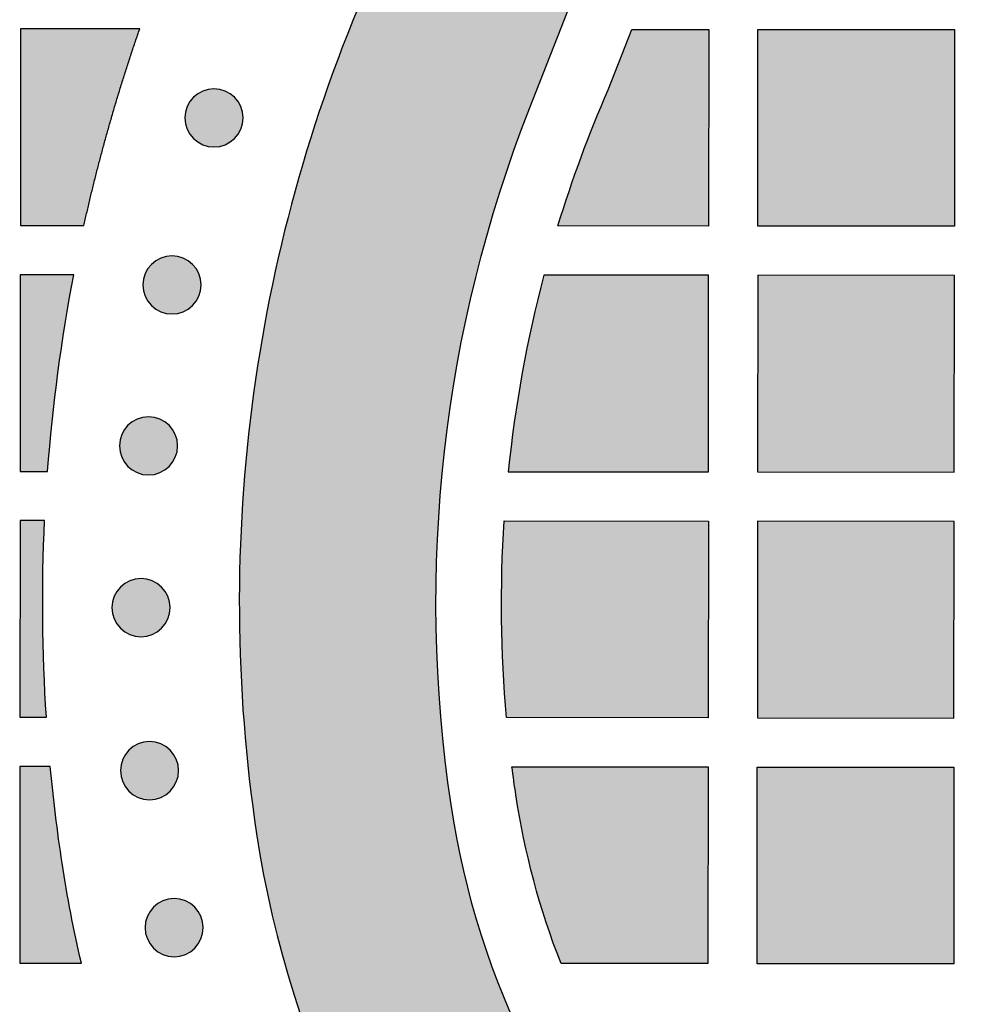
# Model space of a CAD drawing. Header units: millimetres. Extents: x -3873 to -97, y 912 to 4165.
# Tile 424 of 656: x -1848 to -1790, y 2772 to 2832. Entities that reach past the tile are written whole.
import ezdxf

# ---------------------------------------------------------------- set-up
doc = ezdxf.new("R2010")
doc.units = ezdxf.units.MM
doc.layers.add('pattern', color=7, linetype='Continuous', true_color=0x000000)

msp = doc.modelspace()

# ---------------------------------------------------------------- hatches: boundary and pattern name
at = {"layer": 'pattern'}
for points in [[(-1727.66, 2736.284), (-1721.893, 2751.304), (-1736.125, 2745.75), (-1738.634, 2744.818), (-1741.181, 2743.964), (-1743.763, 2743.191), (-1746.376, 2742.501), (-1749.016, 2741.895), (-1751.679, 2741.376), (-1754.36, 2740.944), (-1757.055, 2740.6), (-1759.761, 2740.345), (-1762.471, 2740.178), (-1765.183, 2740.102), (-1767.891, 2740.114), (-1770.592, 2740.214), (-1773.281, 2740.402), (-1775.954, 2740.677), (-1778.606, 2741.037), (-1779.6, 2741.198), (-1780.594, 2741.379), (-1781.586, 2741.58), (-1782.577, 2741.802), (-1783.566, 2742.043), (-1784.552, 2742.304), (-1785.534, 2742.586), (-1786.513, 2742.887), (-1787.487, 2743.209), (-1788.455, 2743.55), (-1789.418, 2743.911), (-1790.374, 2744.291), (-1791.324, 2744.691), (-1792.265, 2745.11), (-1793.199, 2745.548), (-1794.123, 2746.005), (-1795.039, 2746.48), (-1795.944, 2746.973), (-1796.839, 2747.484), (-1797.723, 2748.012), (-1798.596, 2748.558), (-1799.457, 2749.12), (-1800.305, 2749.699), (-1801.141, 2750.293), (-1801.963, 2750.903), (-1802.771, 2751.528), (-1803.566, 2752.168), (-1804.345, 2752.822), (-1805.11, 2753.49), (-1805.86, 2754.171), (-1806.594, 2754.864), (-1807.313, 2755.57), (-1808.017, 2756.29), (-1808.71, 2757.025), (-1809.389, 2757.776), (-1810.055, 2758.542), (-1810.708, 2759.323), (-1811.347, 2760.119), (-1811.97, 2760.928), (-1812.579, 2761.751), (-1813.172, 2762.588), (-1813.749, 2763.437), (-1814.31, 2764.299), (-1814.854, 2765.173), (-1815.381, 2766.058), (-1815.89, 2766.954), (-1816.382, 2767.86), (-1816.855, 2768.776), (-1817.31, 2769.702), (-1817.746, 2770.636), (-1818.164, 2771.578), (-1818.562, 2772.528), (-1818.941, 2773.485), (-1819.3, 2774.448), (-1819.639, 2775.418), (-1819.959, 2776.392), (-1820.259, 2777.371), (-1820.539, 2778.354), (-1820.798, 2779.34), (-1821.038, 2780.33), (-1821.258, 2781.321), (-1821.457, 2782.314), (-1821.637, 2783.308), (-1821.796, 2784.302), (-1822.151, 2786.955), (-1822.421, 2789.628), (-1822.605, 2792.317), (-1822.701, 2795.018), (-1822.708, 2797.727), (-1822.626, 2800.438), (-1822.455, 2803.149), (-1822.196, 2805.854), (-1821.847, 2808.548), (-1821.41, 2811.229), (-1820.886, 2813.89), (-1820.276, 2816.529), (-1819.581, 2819.141), (-1818.804, 2821.722), (-1817.946, 2824.268), (-1817.009, 2826.775), (-1811.43, 2840.997), (-1826.46, 2835.256), (-1827.127, 2833.73), (-1827.768, 2832.189), (-1828.384, 2830.633), (-1828.973, 2829.063), (-1829.535, 2827.481), (-1830.07, 2825.885), (-1830.577, 2824.278), (-1831.056, 2822.66), (-1831.507, 2821.031), (-1831.929, 2819.393), (-1832.322, 2817.745), (-1832.686, 2816.09), (-1833.021, 2814.427), (-1833.326, 2812.758), (-1833.6, 2811.083), (-1833.845, 2809.403), (-1834.06, 2807.719), (-1834.244, 2806.032), (-1834.398, 2804.342), (-1834.522, 2802.651), (-1834.615, 2800.959), (-1834.678, 2799.266), (-1834.711, 2797.575), (-1834.713, 2795.885), (-1834.685, 2794.197), (-1834.628, 2792.513), (-1834.54, 2790.833), (-1834.423, 2789.157), (-1834.276, 2787.487), (-1834.101, 2785.823), (-1833.896, 2784.166), (-1833.663, 2782.517), (-1833.466, 2781.291), (-1833.245, 2780.066), (-1832.999, 2778.841), (-1832.728, 2777.619), (-1832.433, 2776.4), (-1832.112, 2775.183), (-1831.767, 2773.972), (-1831.398, 2772.765), (-1831.004, 2771.563), (-1830.585, 2770.368), (-1830.142, 2769.18), (-1829.675, 2768.001), (-1829.184, 2766.829), (-1828.67, 2765.668), (-1828.132, 2764.516), (-1827.571, 2763.375), (-1826.987, 2762.245), (-1826.381, 2761.128), (-1825.753, 2760.023), (-1825.104, 2758.932), (-1824.433, 2757.855), (-1823.741, 2756.792), (-1823.03, 2755.745), (-1822.298, 2754.714), (-1821.548, 2753.698), (-1820.779, 2752.7), (-1819.992, 2751.72), (-1819.187, 2750.757), (-1818.365, 2749.812), (-1817.528, 2748.886), (-1816.674, 2747.979), (-1815.805, 2747.092), (-1814.92, 2746.222), (-1814.014, 2745.367), (-1813.09, 2744.528), (-1812.147, 2743.704), (-1811.185, 2742.898), (-1810.206, 2742.109), (-1809.209, 2741.338), (-1808.196, 2740.586), (-1807.165, 2739.853), (-1806.119, 2739.139), (-1805.058, 2738.446), (-1803.982, 2737.774), (-1802.892, 2737.122), (-1801.788, 2736.492), (-1800.672, 2735.884), (-1799.544, 2735.299), (-1798.403, 2734.736), (-1797.253, 2734.196), (-1796.092, 2733.679), (-1794.921, 2733.186), (-1793.742, 2732.717), (-1792.555, 2732.272), (-1791.361, 2731.852), (-1790.16, 2731.455), (-1788.954, 2731.084), (-1787.743, 2730.736), (-1786.527, 2730.414), (-1785.308, 2730.116), (-1784.086, 2729.844), (-1782.862, 2729.596), (-1781.637, 2729.372), (-1780.412, 2729.173), (-1778.763, 2728.937), (-1777.107, 2728.73), (-1775.443, 2728.551), (-1773.773, 2728.402), (-1772.098, 2728.281), (-1770.418, 2728.191), (-1768.733, 2728.13), (-1767.046, 2728.1), (-1765.356, 2728.099), (-1763.664, 2728.129), (-1761.972, 2728.189), (-1760.279, 2728.279), (-1758.588, 2728.4), (-1756.898, 2728.551), (-1755.21, 2728.732), (-1753.526, 2728.944), (-1751.846, 2729.186), (-1750.17, 2729.458), (-1748.5, 2729.76), (-1746.837, 2730.091), (-1745.181, 2730.452), (-1743.533, 2730.842), (-1741.894, 2731.262), (-1740.265, 2731.71), (-1738.646, 2732.186), (-1737.037, 2732.69), (-1735.441, 2733.223), (-1733.857, 2733.782), (-1732.287, 2734.368), (-1730.73, 2734.981), (-1729.187, 2735.62)], [(-1840.797, 2831.63), (-1848.069, 2831.636), (-1848.079, 2819.637), (-1844.198, 2819.633), (-1843.487, 2822.633), (-1842.683, 2825.635), (-1841.786, 2828.635)], [(-1815.274, 2819.608), (-1814.595, 2821.718), (-1813.858, 2823.809), (-1813.061, 2825.879), (-1812.207, 2827.924), (-1810.764, 2831.604), (-1806.069, 2831.6), (-1806.08, 2819.6)], [(-1791.069, 2831.587), (-1791.08, 2819.587), (-1803.079, 2819.597), (-1803.069, 2831.597)], [(-1835.009, 2824.948), (-1835.037, 2824.92), (-1835.066, 2824.893), (-1835.096, 2824.866), (-1835.127, 2824.84), (-1835.158, 2824.814), (-1835.191, 2824.789), (-1835.224, 2824.764), (-1835.258, 2824.74), (-1835.293, 2824.717), (-1835.329, 2824.694), (-1835.366, 2824.672), (-1835.403, 2824.651), (-1835.441, 2824.631), (-1835.48, 2824.611), (-1835.519, 2824.592), (-1835.559, 2824.574), (-1835.6, 2824.557), (-1835.641, 2824.541), (-1835.683, 2824.526), (-1835.726, 2824.512), (-1835.769, 2824.499), (-1835.812, 2824.487), (-1835.856, 2824.476), (-1835.9, 2824.466), (-1835.945, 2824.458), (-1835.99, 2824.45), (-1836.035, 2824.444), (-1836.081, 2824.438), (-1836.126, 2824.434), (-1836.172, 2824.431), (-1836.218, 2824.43), (-1836.264, 2824.429), (-1836.31, 2824.43), (-1836.356, 2824.431), (-1836.402, 2824.434), (-1836.447, 2824.439), (-1836.493, 2824.444), (-1836.538, 2824.45), (-1836.583, 2824.458), (-1836.628, 2824.467), (-1836.672, 2824.477), (-1836.716, 2824.488), (-1836.759, 2824.5), (-1836.802, 2824.513), (-1836.845, 2824.527), (-1836.887, 2824.542), (-1836.928, 2824.558), (-1836.969, 2824.576), (-1837.009, 2824.594), (-1837.048, 2824.612), (-1837.087, 2824.632), (-1837.125, 2824.653), (-1837.162, 2824.674), (-1837.199, 2824.696), (-1837.234, 2824.719), (-1837.269, 2824.742), (-1837.303, 2824.766), (-1837.336, 2824.791), (-1837.369, 2824.816), (-1837.4, 2824.842), (-1837.431, 2824.868), (-1837.461, 2824.895), (-1837.49, 2824.922), (-1837.518, 2824.95), (-1837.546, 2824.978), (-1837.573, 2825.007), (-1837.6, 2825.037), (-1837.626, 2825.068), (-1837.651, 2825.099), (-1837.677, 2825.132), (-1837.701, 2825.165), (-1837.725, 2825.199), (-1837.749, 2825.234), (-1837.771, 2825.27), (-1837.793, 2825.306), (-1837.815, 2825.344), (-1837.835, 2825.382), (-1837.855, 2825.42), (-1837.874, 2825.46), (-1837.891, 2825.5), (-1837.908, 2825.541), (-1837.924, 2825.582), (-1837.94, 2825.624), (-1837.954, 2825.667), (-1837.967, 2825.71), (-1837.979, 2825.753), (-1837.99, 2825.797), (-1837.999, 2825.841), (-1838.008, 2825.886), (-1838.016, 2825.931), (-1838.022, 2825.976), (-1838.027, 2826.022), (-1838.032, 2826.067), (-1838.034, 2826.113), (-1838.036, 2826.159), (-1838.037, 2826.205), (-1838.036, 2826.251), (-1838.034, 2826.297), (-1838.031, 2826.342), (-1838.027, 2826.388), (-1838.022, 2826.433), (-1838.015, 2826.479), (-1838.008, 2826.524), (-1837.999, 2826.568), (-1837.989, 2826.613), (-1837.978, 2826.657), (-1837.966, 2826.7), (-1837.953, 2826.743), (-1837.939, 2826.785), (-1837.923, 2826.827), (-1837.907, 2826.869), (-1837.89, 2826.909), (-1837.872, 2826.949), (-1837.853, 2826.989), (-1837.834, 2827.028), (-1837.813, 2827.066), (-1837.792, 2827.103), (-1837.77, 2827.139), (-1837.747, 2827.175), (-1837.724, 2827.21), (-1837.699, 2827.244), (-1837.675, 2827.277), (-1837.65, 2827.31), (-1837.624, 2827.341), (-1837.597, 2827.372), (-1837.571, 2827.402), (-1837.544, 2827.431), (-1837.516, 2827.459), (-1837.488, 2827.486), (-1837.459, 2827.514), (-1837.429, 2827.54), (-1837.398, 2827.567), (-1837.366, 2827.592), (-1837.334, 2827.617), (-1837.301, 2827.642), (-1837.267, 2827.666), (-1837.232, 2827.689), (-1837.196, 2827.712), (-1837.159, 2827.734), (-1837.122, 2827.755), (-1837.084, 2827.776), (-1837.045, 2827.796), (-1837.006, 2827.814), (-1836.966, 2827.832), (-1836.925, 2827.849), (-1836.884, 2827.865), (-1836.842, 2827.88), (-1836.799, 2827.894), (-1836.756, 2827.907), (-1836.713, 2827.919), (-1836.669, 2827.93), (-1836.625, 2827.94), (-1836.58, 2827.949), (-1836.535, 2827.957), (-1836.49, 2827.963), (-1836.444, 2827.968), (-1836.399, 2827.972), (-1836.353, 2827.975), (-1836.307, 2827.977), (-1836.261, 2827.978), (-1836.215, 2827.977), (-1836.169, 2827.975), (-1836.123, 2827.972), (-1836.078, 2827.968), (-1836.032, 2827.963), (-1835.987, 2827.956), (-1835.942, 2827.948), (-1835.897, 2827.94), (-1835.853, 2827.93), (-1835.809, 2827.919), (-1835.766, 2827.907), (-1835.723, 2827.893), (-1835.68, 2827.879), (-1835.638, 2827.864), (-1835.597, 2827.848), (-1835.556, 2827.831), (-1835.516, 2827.813), (-1835.477, 2827.794), (-1835.438, 2827.774), (-1835.4, 2827.754), (-1835.363, 2827.733), (-1835.326, 2827.711), (-1835.291, 2827.688), (-1835.256, 2827.664), (-1835.222, 2827.64), (-1835.188, 2827.616), (-1835.156, 2827.59), (-1835.124, 2827.565), (-1835.094, 2827.538), (-1835.064, 2827.512), (-1835.035, 2827.484), (-1835.007, 2827.457), (-1834.979, 2827.429), (-1834.952, 2827.4), (-1834.925, 2827.37), (-1834.899, 2827.339), (-1834.873, 2827.307), (-1834.848, 2827.275), (-1834.824, 2827.241), (-1834.8, 2827.207), (-1834.776, 2827.172), (-1834.754, 2827.137), (-1834.732, 2827.1), (-1834.71, 2827.063), (-1834.69, 2827.025), (-1834.67, 2826.986), (-1834.651, 2826.947), (-1834.634, 2826.907), (-1834.617, 2826.866), (-1834.6, 2826.824), (-1834.585, 2826.782), (-1834.571, 2826.74), (-1834.558, 2826.697), (-1834.546, 2826.654), (-1834.535, 2826.61), (-1834.526, 2826.565), (-1834.517, 2826.521), (-1834.509, 2826.476), (-1834.503, 2826.43), (-1834.498, 2826.385), (-1834.493, 2826.339), (-1834.49, 2826.294), (-1834.489, 2826.248), (-1834.488, 2826.202), (-1834.489, 2826.156), (-1834.491, 2826.11), (-1834.494, 2826.064), (-1834.498, 2826.018), (-1834.503, 2825.973), (-1834.51, 2825.928), (-1834.517, 2825.883), (-1834.526, 2825.838), (-1834.536, 2825.794), (-1834.547, 2825.75), (-1834.559, 2825.707), (-1834.572, 2825.664), (-1834.586, 2825.621), (-1834.602, 2825.579), (-1834.618, 2825.538), (-1834.635, 2825.497), (-1834.653, 2825.457), (-1834.672, 2825.418), (-1834.691, 2825.379), (-1834.712, 2825.341), (-1834.733, 2825.304), (-1834.755, 2825.267), (-1834.778, 2825.232), (-1834.801, 2825.197), (-1834.825, 2825.163), (-1834.85, 2825.129), (-1834.875, 2825.097), (-1834.901, 2825.065), (-1834.927, 2825.035), (-1834.954, 2825.005), (-1834.981, 2824.976)], [(-1837.572, 2814.756), (-1837.6, 2814.729), (-1837.629, 2814.702), (-1837.659, 2814.675), (-1837.689, 2814.649), (-1837.721, 2814.623), (-1837.754, 2814.598), (-1837.787, 2814.573), (-1837.821, 2814.549), (-1837.856, 2814.526), (-1837.892, 2814.503), (-1837.928, 2814.481), (-1837.965, 2814.46), (-1838.004, 2814.44), (-1838.042, 2814.42), (-1838.082, 2814.401), (-1838.122, 2814.383), (-1838.163, 2814.366), (-1838.204, 2814.35), (-1838.246, 2814.335), (-1838.288, 2814.321), (-1838.331, 2814.308), (-1838.375, 2814.296), (-1838.419, 2814.285), (-1838.463, 2814.275), (-1838.508, 2814.266), (-1838.553, 2814.259), (-1838.598, 2814.252), (-1838.643, 2814.247), (-1838.689, 2814.243), (-1838.735, 2814.24), (-1838.781, 2814.238), (-1838.827, 2814.238), (-1838.873, 2814.238), (-1838.918, 2814.24), (-1838.964, 2814.243), (-1839.01, 2814.247), (-1839.055, 2814.253), (-1839.101, 2814.259), (-1839.146, 2814.267), (-1839.19, 2814.276), (-1839.234, 2814.286), (-1839.278, 2814.297), (-1839.322, 2814.309), (-1839.365, 2814.322), (-1839.407, 2814.336), (-1839.449, 2814.351), (-1839.491, 2814.367), (-1839.531, 2814.384), (-1839.571, 2814.402), (-1839.611, 2814.421), (-1839.649, 2814.441), (-1839.687, 2814.461), (-1839.725, 2814.483), (-1839.761, 2814.505), (-1839.797, 2814.528), (-1839.832, 2814.551), (-1839.866, 2814.575), (-1839.899, 2814.6), (-1839.932, 2814.625), (-1839.963, 2814.651), (-1839.994, 2814.677), (-1840.024, 2814.704), (-1840.053, 2814.731), (-1840.081, 2814.759), (-1840.108, 2814.787), (-1840.135, 2814.816), (-1840.162, 2814.846), (-1840.188, 2814.877), (-1840.214, 2814.908), (-1840.239, 2814.941), (-1840.264, 2814.974), (-1840.288, 2815.008), (-1840.311, 2815.043), (-1840.334, 2815.079), (-1840.356, 2815.115), (-1840.377, 2815.153), (-1840.398, 2815.191), (-1840.417, 2815.229), (-1840.436, 2815.269), (-1840.454, 2815.309), (-1840.471, 2815.35), (-1840.487, 2815.391), (-1840.502, 2815.433), (-1840.516, 2815.475), (-1840.529, 2815.518), (-1840.541, 2815.562), (-1840.552, 2815.606), (-1840.562, 2815.65), (-1840.571, 2815.695), (-1840.578, 2815.74), (-1840.585, 2815.785), (-1840.59, 2815.83), (-1840.594, 2815.876), (-1840.597, 2815.922), (-1840.599, 2815.968), (-1840.599, 2816.014), (-1840.599, 2816.06), (-1840.597, 2816.105), (-1840.594, 2816.151), (-1840.59, 2816.197), (-1840.584, 2816.242), (-1840.578, 2816.288), (-1840.57, 2816.333), (-1840.561, 2816.377), (-1840.552, 2816.421), (-1840.541, 2816.465), (-1840.528, 2816.509), (-1840.515, 2816.552), (-1840.501, 2816.594), (-1840.486, 2816.636), (-1840.47, 2816.678), (-1840.453, 2816.718), (-1840.435, 2816.758), (-1840.416, 2816.798), (-1840.396, 2816.836), (-1840.376, 2816.874), (-1840.354, 2816.912), (-1840.332, 2816.948), (-1840.31, 2816.984), (-1840.286, 2817.019), (-1840.262, 2817.053), (-1840.237, 2817.086), (-1840.212, 2817.119), (-1840.186, 2817.15), (-1840.16, 2817.181), (-1840.133, 2817.211), (-1840.106, 2817.24), (-1840.079, 2817.268), (-1840.05, 2817.295), (-1840.021, 2817.322), (-1839.991, 2817.349), (-1839.961, 2817.375), (-1839.929, 2817.401), (-1839.897, 2817.426), (-1839.863, 2817.451), (-1839.829, 2817.475), (-1839.794, 2817.498), (-1839.759, 2817.521), (-1839.722, 2817.543), (-1839.685, 2817.564), (-1839.647, 2817.585), (-1839.608, 2817.604), (-1839.569, 2817.623), (-1839.528, 2817.641), (-1839.488, 2817.658), (-1839.446, 2817.674), (-1839.404, 2817.689), (-1839.362, 2817.703), (-1839.319, 2817.716), (-1839.275, 2817.728), (-1839.231, 2817.739), (-1839.187, 2817.749), (-1839.143, 2817.758), (-1839.098, 2817.765), (-1839.052, 2817.772), (-1839.007, 2817.777), (-1838.961, 2817.781), (-1838.915, 2817.784), (-1838.869, 2817.786), (-1838.824, 2817.786), (-1838.778, 2817.786), (-1838.732, 2817.784), (-1838.686, 2817.781), (-1838.64, 2817.777), (-1838.595, 2817.771), (-1838.55, 2817.765), (-1838.505, 2817.757), (-1838.46, 2817.748), (-1838.416, 2817.739), (-1838.372, 2817.728), (-1838.328, 2817.715), (-1838.285, 2817.702), (-1838.243, 2817.688), (-1838.201, 2817.673), (-1838.16, 2817.657), (-1838.119, 2817.64), (-1838.079, 2817.622), (-1838.039, 2817.603), (-1838.001, 2817.583), (-1837.963, 2817.563), (-1837.926, 2817.541), (-1837.889, 2817.519), (-1837.853, 2817.497), (-1837.818, 2817.473), (-1837.784, 2817.449), (-1837.751, 2817.424), (-1837.719, 2817.399), (-1837.687, 2817.373), (-1837.656, 2817.347), (-1837.627, 2817.32), (-1837.598, 2817.293), (-1837.569, 2817.266), (-1837.542, 2817.237), (-1837.515, 2817.208), (-1837.488, 2817.179), (-1837.462, 2817.148), (-1837.436, 2817.116), (-1837.411, 2817.084), (-1837.386, 2817.05), (-1837.362, 2817.016), (-1837.339, 2816.981), (-1837.316, 2816.946), (-1837.294, 2816.909), (-1837.273, 2816.872), (-1837.252, 2816.834), (-1837.233, 2816.795), (-1837.214, 2816.756), (-1837.196, 2816.715), (-1837.179, 2816.675), (-1837.163, 2816.633), (-1837.148, 2816.591), (-1837.134, 2816.549), (-1837.121, 2816.506), (-1837.109, 2816.462), (-1837.098, 2816.418), (-1837.088, 2816.374), (-1837.079, 2816.33), (-1837.072, 2816.285), (-1837.065, 2816.239), (-1837.06, 2816.194), (-1837.056, 2816.148), (-1837.053, 2816.102), (-1837.051, 2816.057), (-1837.051, 2816.011), (-1837.051, 2815.965), (-1837.053, 2815.919), (-1837.056, 2815.873), (-1837.06, 2815.827), (-1837.066, 2815.782), (-1837.072, 2815.737), (-1837.08, 2815.692), (-1837.089, 2815.647), (-1837.099, 2815.603), (-1837.11, 2815.559), (-1837.122, 2815.515), (-1837.135, 2815.472), (-1837.149, 2815.43), (-1837.164, 2815.388), (-1837.18, 2815.347), (-1837.197, 2815.306), (-1837.215, 2815.266), (-1837.234, 2815.227), (-1837.254, 2815.188), (-1837.274, 2815.15), (-1837.296, 2815.113), (-1837.318, 2815.076), (-1837.341, 2815.04), (-1837.364, 2815.005), (-1837.388, 2814.971), (-1837.413, 2814.938), (-1837.438, 2814.906), (-1837.464, 2814.874), (-1837.49, 2814.843), (-1837.517, 2814.814), (-1837.544, 2814.785)], [(-1844.816, 2816.634), (-1848.082, 2816.636), (-1848.092, 2804.637), (-1846.412, 2804.635), (-1846.141, 2807.65), (-1845.785, 2810.657), (-1845.343, 2813.653)], [(-1818.306, 2804.611), (-1806.093, 2804.6), (-1806.082, 2816.6), (-1816.127, 2816.609), (-1816.501, 2815.13), (-1816.846, 2813.644), (-1817.162, 2812.151), (-1817.449, 2810.652), (-1817.708, 2809.148), (-1817.937, 2807.639), (-1818.136, 2806.126)], [(-1803.082, 2816.597), (-1803.092, 2804.598), (-1791.093, 2804.587), (-1791.082, 2816.587)], [(-1839.004, 2804.936), (-1839.032, 2804.909), (-1839.061, 2804.882), (-1839.091, 2804.855), (-1839.122, 2804.829), (-1839.153, 2804.803), (-1839.186, 2804.778), (-1839.219, 2804.753), (-1839.253, 2804.729), (-1839.288, 2804.706), (-1839.324, 2804.683), (-1839.36, 2804.661), (-1839.398, 2804.64), (-1839.436, 2804.619), (-1839.474, 2804.6), (-1839.514, 2804.581), (-1839.554, 2804.563), (-1839.595, 2804.546), (-1839.636, 2804.53), (-1839.678, 2804.515), (-1839.72, 2804.501), (-1839.763, 2804.488), (-1839.807, 2804.476), (-1839.851, 2804.465), (-1839.895, 2804.455), (-1839.94, 2804.446), (-1839.985, 2804.439), (-1840.03, 2804.432), (-1840.075, 2804.427), (-1840.121, 2804.423), (-1840.167, 2804.42), (-1840.213, 2804.418), (-1840.259, 2804.418), (-1840.305, 2804.418), (-1840.35, 2804.42), (-1840.396, 2804.423), (-1840.442, 2804.427), (-1840.487, 2804.433), (-1840.533, 2804.439), (-1840.578, 2804.447), (-1840.622, 2804.456), (-1840.666, 2804.466), (-1840.71, 2804.477), (-1840.754, 2804.489), (-1840.797, 2804.502), (-1840.839, 2804.516), (-1840.881, 2804.531), (-1840.923, 2804.547), (-1840.963, 2804.564), (-1841.003, 2804.582), (-1841.043, 2804.601), (-1841.081, 2804.621), (-1841.119, 2804.641), (-1841.157, 2804.663), (-1841.193, 2804.685), (-1841.229, 2804.708), (-1841.264, 2804.731), (-1841.298, 2804.755), (-1841.331, 2804.78), (-1841.364, 2804.805), (-1841.395, 2804.831), (-1841.426, 2804.857), (-1841.456, 2804.884), (-1841.485, 2804.911), (-1841.513, 2804.939), (-1841.54, 2804.967), (-1841.567, 2804.996), (-1841.594, 2805.026), (-1841.62, 2805.056), (-1841.646, 2805.088), (-1841.671, 2805.121), (-1841.696, 2805.154), (-1841.72, 2805.188), (-1841.743, 2805.223), (-1841.766, 2805.259), (-1841.788, 2805.295), (-1841.809, 2805.332), (-1841.83, 2805.37), (-1841.849, 2805.409), (-1841.868, 2805.449), (-1841.886, 2805.489), (-1841.903, 2805.53), (-1841.919, 2805.571), (-1841.934, 2805.613), (-1841.948, 2805.655), (-1841.961, 2805.698), (-1841.973, 2805.742), (-1841.984, 2805.786), (-1841.994, 2805.83), (-1842.003, 2805.875), (-1842.01, 2805.92), (-1842.017, 2805.965), (-1842.022, 2806.01), (-1842.026, 2806.056), (-1842.029, 2806.102), (-1842.031, 2806.148), (-1842.031, 2806.194), (-1842.031, 2806.24), (-1842.029, 2806.285), (-1842.026, 2806.331), (-1842.022, 2806.377), (-1842.016, 2806.422), (-1842.01, 2806.468), (-1842.002, 2806.513), (-1841.993, 2806.557), (-1841.984, 2806.601), (-1841.973, 2806.645), (-1841.96, 2806.689), (-1841.947, 2806.732), (-1841.933, 2806.774), (-1841.918, 2806.816), (-1841.902, 2806.857), (-1841.885, 2806.898), (-1841.867, 2806.938), (-1841.848, 2806.978), (-1841.828, 2807.016), (-1841.808, 2807.054), (-1841.786, 2807.092), (-1841.764, 2807.128), (-1841.742, 2807.164), (-1841.718, 2807.199), (-1841.694, 2807.233), (-1841.669, 2807.266), (-1841.644, 2807.298), (-1841.618, 2807.33), (-1841.592, 2807.361), (-1841.565, 2807.391), (-1841.538, 2807.42), (-1841.511, 2807.448), (-1841.482, 2807.475), (-1841.453, 2807.502), (-1841.424, 2807.529), (-1841.393, 2807.555), (-1841.361, 2807.581), (-1841.329, 2807.606), (-1841.295, 2807.631), (-1841.261, 2807.655), (-1841.226, 2807.678), (-1841.191, 2807.701), (-1841.154, 2807.723), (-1841.117, 2807.744), (-1841.079, 2807.765), (-1841.04, 2807.784), (-1841.001, 2807.803), (-1840.96, 2807.821), (-1840.92, 2807.838), (-1840.878, 2807.854), (-1840.836, 2807.869), (-1840.794, 2807.883), (-1840.751, 2807.896), (-1840.707, 2807.908), (-1840.663, 2807.919), (-1840.619, 2807.929), (-1840.575, 2807.938), (-1840.53, 2807.945), (-1840.484, 2807.952), (-1840.439, 2807.957), (-1840.393, 2807.961), (-1840.347, 2807.964), (-1840.302, 2807.966), (-1840.256, 2807.966), (-1840.21, 2807.966), (-1840.164, 2807.964), (-1840.118, 2807.961), (-1840.072, 2807.957), (-1840.027, 2807.951), (-1839.982, 2807.945), (-1839.937, 2807.937), (-1839.892, 2807.928), (-1839.848, 2807.919), (-1839.804, 2807.908), (-1839.76, 2807.895), (-1839.717, 2807.882), (-1839.675, 2807.868), (-1839.633, 2807.853), (-1839.592, 2807.837), (-1839.551, 2807.82), (-1839.511, 2807.802), (-1839.472, 2807.783), (-1839.433, 2807.763), (-1839.395, 2807.743), (-1839.358, 2807.721), (-1839.321, 2807.699), (-1839.285, 2807.677), (-1839.25, 2807.653), (-1839.216, 2807.629), (-1839.183, 2807.604), (-1839.151, 2807.579), (-1839.119, 2807.553), (-1839.088, 2807.527), (-1839.059, 2807.5), (-1839.03, 2807.473), (-1839.001, 2807.446), (-1838.974, 2807.417), (-1838.947, 2807.388), (-1838.92, 2807.358), (-1838.894, 2807.328), (-1838.868, 2807.296), (-1838.843, 2807.264), (-1838.818, 2807.23), (-1838.794, 2807.196), (-1838.771, 2807.161), (-1838.748, 2807.125), (-1838.726, 2807.089), (-1838.705, 2807.052), (-1838.685, 2807.014), (-1838.665, 2806.975), (-1838.646, 2806.935), (-1838.628, 2806.895), (-1838.611, 2806.855), (-1838.595, 2806.813), (-1838.58, 2806.771), (-1838.566, 2806.729), (-1838.553, 2806.686), (-1838.541, 2806.642), (-1838.53, 2806.598), (-1838.52, 2806.554), (-1838.511, 2806.509), (-1838.504, 2806.464), (-1838.497, 2806.419), (-1838.492, 2806.374), (-1838.488, 2806.328), (-1838.485, 2806.282), (-1838.483, 2806.236), (-1838.483, 2806.191), (-1838.483, 2806.145), (-1838.485, 2806.099), (-1838.488, 2806.053), (-1838.492, 2806.007), (-1838.498, 2805.962), (-1838.504, 2805.917), (-1838.512, 2805.872), (-1838.521, 2805.827), (-1838.531, 2805.783), (-1838.542, 2805.739), (-1838.554, 2805.695), (-1838.567, 2805.652), (-1838.581, 2805.61), (-1838.596, 2805.568), (-1838.612, 2805.527), (-1838.629, 2805.486), (-1838.647, 2805.446), (-1838.666, 2805.406), (-1838.686, 2805.368), (-1838.706, 2805.33), (-1838.728, 2805.293), (-1838.75, 2805.256), (-1838.773, 2805.22), (-1838.796, 2805.185), (-1838.82, 2805.151), (-1838.845, 2805.118), (-1838.87, 2805.086), (-1838.896, 2805.054), (-1838.922, 2805.023), (-1838.949, 2804.993), (-1838.976, 2804.964)], [(-1846.488, 2789.635), (-1846.642, 2792.632), (-1846.711, 2795.634), (-1846.696, 2798.636), (-1846.597, 2801.635), (-1848.095, 2801.637), (-1848.106, 2789.637)], [(-1818.556, 2801.611), (-1806.095, 2801.6), (-1806.106, 2789.6), (-1818.405, 2789.611), (-1818.524, 2791.107), (-1818.614, 2792.605), (-1818.676, 2794.106), (-1818.709, 2795.608), (-1818.714, 2797.11), (-1818.69, 2798.612), (-1818.637, 2800.112)], [(-1791.095, 2801.587), (-1803.095, 2801.597), (-1803.105, 2789.597), (-1791.106, 2789.587)], [(-1839.462, 2795.068), (-1839.49, 2795.04), (-1839.519, 2795.013), (-1839.549, 2794.987), (-1839.58, 2794.96), (-1839.611, 2794.935), (-1839.644, 2794.909), (-1839.677, 2794.885), (-1839.711, 2794.861), (-1839.746, 2794.837), (-1839.782, 2794.815), (-1839.818, 2794.793), (-1839.856, 2794.771), (-1839.894, 2794.751), (-1839.932, 2794.731), (-1839.972, 2794.713), (-1840.012, 2794.695), (-1840.053, 2794.678), (-1840.094, 2794.662), (-1840.136, 2794.646), (-1840.179, 2794.632), (-1840.222, 2794.619), (-1840.265, 2794.607), (-1840.309, 2794.596), (-1840.353, 2794.587), (-1840.398, 2794.578), (-1840.443, 2794.57), (-1840.488, 2794.564), (-1840.534, 2794.559), (-1840.579, 2794.555), (-1840.625, 2794.552), (-1840.671, 2794.55), (-1840.717, 2794.549), (-1840.763, 2794.55), (-1840.809, 2794.552), (-1840.854, 2794.555), (-1840.9, 2794.559), (-1840.946, 2794.564), (-1840.991, 2794.571), (-1841.036, 2794.578), (-1841.08, 2794.587), (-1841.125, 2794.597), (-1841.169, 2794.608), (-1841.212, 2794.62), (-1841.255, 2794.633), (-1841.297, 2794.648), (-1841.339, 2794.663), (-1841.381, 2794.679), (-1841.421, 2794.696), (-1841.461, 2794.714), (-1841.501, 2794.733), (-1841.54, 2794.752), (-1841.578, 2794.773), (-1841.615, 2794.794), (-1841.651, 2794.816), (-1841.687, 2794.839), (-1841.722, 2794.862), (-1841.756, 2794.887), (-1841.789, 2794.911), (-1841.822, 2794.937), (-1841.853, 2794.962), (-1841.884, 2794.989), (-1841.914, 2795.015), (-1841.943, 2795.042), (-1841.971, 2795.07), (-1841.998, 2795.098), (-1842.026, 2795.127), (-1842.052, 2795.157), (-1842.079, 2795.188), (-1842.104, 2795.22), (-1842.129, 2795.252), (-1842.154, 2795.285), (-1842.178, 2795.319), (-1842.201, 2795.354), (-1842.224, 2795.39), (-1842.246, 2795.427), (-1842.267, 2795.464), (-1842.288, 2795.502), (-1842.308, 2795.541), (-1842.326, 2795.58), (-1842.344, 2795.62), (-1842.361, 2795.661), (-1842.377, 2795.702), (-1842.392, 2795.744), (-1842.406, 2795.787), (-1842.419, 2795.83), (-1842.431, 2795.873), (-1842.442, 2795.917), (-1842.452, 2795.962), (-1842.461, 2796.006), (-1842.469, 2796.051), (-1842.475, 2796.096), (-1842.48, 2796.142), (-1842.484, 2796.188), (-1842.487, 2796.233), (-1842.489, 2796.279), (-1842.49, 2796.325), (-1842.489, 2796.371), (-1842.487, 2796.417), (-1842.484, 2796.463), (-1842.48, 2796.508), (-1842.475, 2796.554), (-1842.468, 2796.599), (-1842.46, 2796.644), (-1842.452, 2796.689), (-1842.442, 2796.733), (-1842.431, 2796.777), (-1842.419, 2796.82), (-1842.405, 2796.863), (-1842.391, 2796.906), (-1842.376, 2796.948), (-1842.36, 2796.989), (-1842.343, 2797.03), (-1842.325, 2797.07), (-1842.306, 2797.109), (-1842.286, 2797.148), (-1842.266, 2797.186), (-1842.245, 2797.223), (-1842.223, 2797.26), (-1842.2, 2797.295), (-1842.176, 2797.33), (-1842.152, 2797.364), (-1842.128, 2797.398), (-1842.102, 2797.43), (-1842.077, 2797.462), (-1842.05, 2797.492), (-1842.024, 2797.522), (-1841.996, 2797.551), (-1841.969, 2797.579), (-1841.941, 2797.607), (-1841.912, 2797.634), (-1841.882, 2797.661), (-1841.851, 2797.687), (-1841.819, 2797.713), (-1841.787, 2797.738), (-1841.753, 2797.762), (-1841.719, 2797.786), (-1841.684, 2797.81), (-1841.649, 2797.833), (-1841.612, 2797.854), (-1841.575, 2797.876), (-1841.537, 2797.896), (-1841.498, 2797.916), (-1841.459, 2797.935), (-1841.419, 2797.953), (-1841.378, 2797.97), (-1841.336, 2797.986), (-1841.294, 2798.001), (-1841.252, 2798.015), (-1841.209, 2798.028), (-1841.166, 2798.04), (-1841.122, 2798.051), (-1841.077, 2798.061), (-1841.033, 2798.069), (-1840.988, 2798.077), (-1840.942, 2798.083), (-1840.897, 2798.089), (-1840.851, 2798.093), (-1840.806, 2798.096), (-1840.76, 2798.097), (-1840.714, 2798.098), (-1840.668, 2798.097), (-1840.622, 2798.095), (-1840.576, 2798.092), (-1840.53, 2798.088), (-1840.485, 2798.083), (-1840.44, 2798.076), (-1840.395, 2798.069), (-1840.35, 2798.06), (-1840.306, 2798.05), (-1840.262, 2798.039), (-1840.219, 2798.027), (-1840.176, 2798.014), (-1840.133, 2798), (-1840.091, 2797.985), (-1840.05, 2797.968), (-1840.009, 2797.951), (-1839.969, 2797.933), (-1839.93, 2797.914), (-1839.891, 2797.895), (-1839.853, 2797.874), (-1839.816, 2797.853), (-1839.779, 2797.831), (-1839.744, 2797.808), (-1839.709, 2797.785), (-1839.675, 2797.761), (-1839.641, 2797.736), (-1839.609, 2797.711), (-1839.577, 2797.685), (-1839.547, 2797.659), (-1839.517, 2797.632), (-1839.488, 2797.605), (-1839.46, 2797.577), (-1839.432, 2797.549), (-1839.405, 2797.52), (-1839.378, 2797.49), (-1839.352, 2797.459), (-1839.326, 2797.428), (-1839.301, 2797.395), (-1839.276, 2797.362), (-1839.252, 2797.328), (-1839.229, 2797.293), (-1839.206, 2797.257), (-1839.184, 2797.22), (-1839.163, 2797.183), (-1839.143, 2797.145), (-1839.123, 2797.106), (-1839.104, 2797.067), (-1839.086, 2797.027), (-1839.069, 2796.986), (-1839.053, 2796.945), (-1839.038, 2796.903), (-1839.024, 2796.86), (-1839.011, 2796.817), (-1838.999, 2796.774), (-1838.988, 2796.73), (-1838.978, 2796.686), (-1838.97, 2796.641), (-1838.962, 2796.596), (-1838.956, 2796.551), (-1838.95, 2796.505), (-1838.946, 2796.46), (-1838.943, 2796.414), (-1838.942, 2796.368), (-1838.941, 2796.322), (-1838.942, 2796.276), (-1838.943, 2796.23), (-1838.946, 2796.184), (-1838.951, 2796.139), (-1838.956, 2796.093), (-1838.962, 2796.048), (-1838.97, 2796.003), (-1838.979, 2795.958), (-1838.989, 2795.914), (-1839, 2795.87), (-1839.012, 2795.827), (-1839.025, 2795.784), (-1839.039, 2795.741), (-1839.054, 2795.7), (-1839.07, 2795.658), (-1839.088, 2795.617), (-1839.106, 2795.577), (-1839.124, 2795.538), (-1839.144, 2795.499), (-1839.165, 2795.461), (-1839.186, 2795.424), (-1839.208, 2795.388), (-1839.231, 2795.352), (-1839.254, 2795.317), (-1839.278, 2795.283), (-1839.303, 2795.25), (-1839.328, 2795.217), (-1839.354, 2795.186), (-1839.38, 2795.155), (-1839.407, 2795.125), (-1839.434, 2795.096)], [(-1838.942, 2785.123), (-1838.97, 2785.095), (-1838.999, 2785.068), (-1839.029, 2785.041), (-1839.06, 2785.015), (-1839.092, 2784.989), (-1839.124, 2784.964), (-1839.157, 2784.939), (-1839.192, 2784.915), (-1839.227, 2784.892), (-1839.262, 2784.869), (-1839.299, 2784.847), (-1839.336, 2784.826), (-1839.374, 2784.806), (-1839.413, 2784.786), (-1839.452, 2784.767), (-1839.492, 2784.749), (-1839.533, 2784.732), (-1839.574, 2784.716), (-1839.616, 2784.701), (-1839.659, 2784.687), (-1839.702, 2784.674), (-1839.745, 2784.662), (-1839.789, 2784.651), (-1839.834, 2784.641), (-1839.878, 2784.633), (-1839.923, 2784.625), (-1839.968, 2784.619), (-1840.014, 2784.613), (-1840.06, 2784.609), (-1840.105, 2784.606), (-1840.151, 2784.605), (-1840.197, 2784.604), (-1840.243, 2784.605), (-1840.289, 2784.606), (-1840.335, 2784.609), (-1840.38, 2784.614), (-1840.426, 2784.619), (-1840.471, 2784.626), (-1840.516, 2784.633), (-1840.561, 2784.642), (-1840.605, 2784.652), (-1840.649, 2784.663), (-1840.692, 2784.675), (-1840.735, 2784.688), (-1840.778, 2784.702), (-1840.82, 2784.717), (-1840.861, 2784.734), (-1840.902, 2784.751), (-1840.942, 2784.769), (-1840.981, 2784.787), (-1841.02, 2784.807), (-1841.058, 2784.828), (-1841.095, 2784.849), (-1841.132, 2784.871), (-1841.167, 2784.894), (-1841.202, 2784.917), (-1841.236, 2784.941), (-1841.27, 2784.966), (-1841.302, 2784.991), (-1841.334, 2785.017), (-1841.364, 2785.043), (-1841.394, 2785.07), (-1841.423, 2785.097), (-1841.451, 2785.125), (-1841.479, 2785.153), (-1841.506, 2785.182), (-1841.533, 2785.212), (-1841.559, 2785.243), (-1841.585, 2785.274), (-1841.61, 2785.307), (-1841.634, 2785.34), (-1841.659, 2785.374), (-1841.682, 2785.409), (-1841.705, 2785.445), (-1841.727, 2785.481), (-1841.748, 2785.519), (-1841.768, 2785.557), (-1841.788, 2785.595), (-1841.807, 2785.635), (-1841.825, 2785.675), (-1841.842, 2785.716), (-1841.858, 2785.757), (-1841.873, 2785.799), (-1841.887, 2785.842), (-1841.9, 2785.885), (-1841.912, 2785.928), (-1841.923, 2785.972), (-1841.933, 2786.016), (-1841.941, 2786.061), (-1841.949, 2786.106), (-1841.955, 2786.151), (-1841.961, 2786.197), (-1841.965, 2786.242), (-1841.968, 2786.288), (-1841.969, 2786.334), (-1841.97, 2786.38), (-1841.969, 2786.426), (-1841.968, 2786.472), (-1841.965, 2786.517), (-1841.96, 2786.563), (-1841.955, 2786.609), (-1841.948, 2786.654), (-1841.941, 2786.699), (-1841.932, 2786.743), (-1841.922, 2786.788), (-1841.911, 2786.832), (-1841.899, 2786.875), (-1841.886, 2786.918), (-1841.872, 2786.96), (-1841.857, 2787.002), (-1841.84, 2787.044), (-1841.823, 2787.084), (-1841.805, 2787.125), (-1841.787, 2787.164), (-1841.767, 2787.203), (-1841.746, 2787.241), (-1841.725, 2787.278), (-1841.703, 2787.314), (-1841.68, 2787.35), (-1841.657, 2787.385), (-1841.633, 2787.419), (-1841.608, 2787.452), (-1841.583, 2787.485), (-1841.557, 2787.516), (-1841.531, 2787.547), (-1841.504, 2787.577), (-1841.477, 2787.606), (-1841.449, 2787.634), (-1841.421, 2787.662), (-1841.392, 2787.689), (-1841.362, 2787.715), (-1841.331, 2787.742), (-1841.3, 2787.767), (-1841.267, 2787.793), (-1841.234, 2787.817), (-1841.2, 2787.841), (-1841.165, 2787.865), (-1841.129, 2787.887), (-1841.093, 2787.909), (-1841.055, 2787.93), (-1841.017, 2787.951), (-1840.979, 2787.971), (-1840.939, 2787.989), (-1840.899, 2788.007), (-1840.858, 2788.024), (-1840.817, 2788.04), (-1840.775, 2788.055), (-1840.732, 2788.069), (-1840.689, 2788.083), (-1840.646, 2788.095), (-1840.602, 2788.105), (-1840.558, 2788.115), (-1840.513, 2788.124), (-1840.468, 2788.132), (-1840.423, 2788.138), (-1840.377, 2788.143), (-1840.332, 2788.147), (-1840.286, 2788.15), (-1840.24, 2788.152), (-1840.194, 2788.153), (-1840.148, 2788.152), (-1840.102, 2788.15), (-1840.057, 2788.147), (-1840.011, 2788.143), (-1839.965, 2788.138), (-1839.92, 2788.131), (-1839.875, 2788.123), (-1839.831, 2788.115), (-1839.786, 2788.105), (-1839.742, 2788.094), (-1839.699, 2788.082), (-1839.656, 2788.069), (-1839.614, 2788.054), (-1839.572, 2788.039), (-1839.53, 2788.023), (-1839.49, 2788.006), (-1839.449, 2787.988), (-1839.41, 2787.969), (-1839.371, 2787.949), (-1839.333, 2787.929), (-1839.296, 2787.908), (-1839.26, 2787.886), (-1839.224, 2787.863), (-1839.189, 2787.839), (-1839.155, 2787.815), (-1839.122, 2787.791), (-1839.089, 2787.765), (-1839.058, 2787.74), (-1839.027, 2787.713), (-1838.997, 2787.687), (-1838.968, 2787.659), (-1838.94, 2787.632), (-1838.912, 2787.604), (-1838.885, 2787.575), (-1838.859, 2787.545), (-1838.832, 2787.514), (-1838.807, 2787.482), (-1838.781, 2787.45), (-1838.757, 2787.417), (-1838.733, 2787.382), (-1838.709, 2787.347), (-1838.687, 2787.312), (-1838.665, 2787.275), (-1838.644, 2787.238), (-1838.623, 2787.2), (-1838.603, 2787.161), (-1838.585, 2787.122), (-1838.567, 2787.082), (-1838.55, 2787.041), (-1838.534, 2786.999), (-1838.519, 2786.958), (-1838.505, 2786.915), (-1838.491, 2786.872), (-1838.479, 2786.829), (-1838.469, 2786.785), (-1838.459, 2786.74), (-1838.45, 2786.696), (-1838.442, 2786.651), (-1838.436, 2786.605), (-1838.431, 2786.56), (-1838.427, 2786.514), (-1838.424, 2786.469), (-1838.422, 2786.423), (-1838.421, 2786.377), (-1838.422, 2786.331), (-1838.424, 2786.285), (-1838.427, 2786.239), (-1838.431, 2786.194), (-1838.436, 2786.148), (-1838.443, 2786.103), (-1838.451, 2786.058), (-1838.459, 2786.013), (-1838.469, 2785.969), (-1838.48, 2785.925), (-1838.492, 2785.882), (-1838.505, 2785.839), (-1838.52, 2785.796), (-1838.535, 2785.754), (-1838.551, 2785.713), (-1838.568, 2785.672), (-1838.586, 2785.632), (-1838.605, 2785.593), (-1838.624, 2785.554), (-1838.645, 2785.516), (-1838.666, 2785.479), (-1838.688, 2785.442), (-1838.711, 2785.407), (-1838.735, 2785.372), (-1838.759, 2785.338), (-1838.783, 2785.304), (-1838.809, 2785.272), (-1838.834, 2785.24), (-1838.861, 2785.21), (-1838.887, 2785.18), (-1838.915, 2785.151)], [(-1844.354, 2774.634), (-1844.694, 2776.149), (-1845.004, 2777.671), (-1845.282, 2779.199), (-1845.529, 2780.732), (-1845.93, 2783.678), (-1846.249, 2786.635), (-1848.108, 2786.636), (-1848.119, 2774.637)], [(-1817.841, 2784.897), (-1818.079, 2786.61), (-1806.108, 2786.6), (-1806.119, 2774.6), (-1815.086, 2774.608), (-1815.555, 2775.855), (-1815.99, 2777.116), (-1816.389, 2778.39), (-1816.752, 2779.675), (-1817.08, 2780.97), (-1817.37, 2782.273), (-1817.624, 2783.582)], [(-1803.108, 2786.597), (-1791.108, 2786.587), (-1791.119, 2774.587), (-1803.118, 2774.598)], [(-1837.441, 2775.541), (-1837.469, 2775.514), (-1837.498, 2775.487), (-1837.528, 2775.46), (-1837.559, 2775.434), (-1837.59, 2775.408), (-1837.623, 2775.383), (-1837.656, 2775.358), (-1837.69, 2775.334), (-1837.725, 2775.311), (-1837.761, 2775.288), (-1837.797, 2775.266), (-1837.835, 2775.245), (-1837.873, 2775.224), (-1837.911, 2775.205), (-1837.951, 2775.186), (-1837.991, 2775.168), (-1838.032, 2775.151), (-1838.073, 2775.135), (-1838.115, 2775.12), (-1838.158, 2775.106), (-1838.201, 2775.093), (-1838.244, 2775.081), (-1838.288, 2775.07), (-1838.332, 2775.06), (-1838.377, 2775.051), (-1838.422, 2775.044), (-1838.467, 2775.037), (-1838.513, 2775.032), (-1838.558, 2775.028), (-1838.604, 2775.025), (-1838.65, 2775.023), (-1838.696, 2775.023), (-1838.742, 2775.023), (-1838.788, 2775.025), (-1838.833, 2775.028), (-1838.879, 2775.032), (-1838.925, 2775.038), (-1838.97, 2775.044), (-1839.015, 2775.052), (-1839.059, 2775.061), (-1839.104, 2775.07), (-1839.148, 2775.081), (-1839.191, 2775.094), (-1839.234, 2775.107), (-1839.276, 2775.121), (-1839.318, 2775.136), (-1839.36, 2775.152), (-1839.4, 2775.169), (-1839.441, 2775.187), (-1839.48, 2775.206), (-1839.519, 2775.226), (-1839.557, 2775.246), (-1839.594, 2775.268), (-1839.63, 2775.29), (-1839.666, 2775.312), (-1839.701, 2775.336), (-1839.735, 2775.36), (-1839.768, 2775.385), (-1839.801, 2775.41), (-1839.832, 2775.436), (-1839.863, 2775.462), (-1839.893, 2775.489), (-1839.922, 2775.516), (-1839.95, 2775.543), (-1839.978, 2775.572), (-1840.005, 2775.601), (-1840.031, 2775.63), (-1840.058, 2775.661), (-1840.083, 2775.693), (-1840.109, 2775.725), (-1840.133, 2775.759), (-1840.157, 2775.793), (-1840.181, 2775.828), (-1840.203, 2775.863), (-1840.225, 2775.9), (-1840.246, 2775.937), (-1840.267, 2775.975), (-1840.287, 2776.014), (-1840.305, 2776.053), (-1840.323, 2776.094), (-1840.34, 2776.134), (-1840.356, 2776.176), (-1840.371, 2776.218), (-1840.386, 2776.26), (-1840.399, 2776.303), (-1840.411, 2776.347), (-1840.421, 2776.391), (-1840.431, 2776.435), (-1840.44, 2776.479), (-1840.448, 2776.524), (-1840.454, 2776.57), (-1840.459, 2776.615), (-1840.463, 2776.661), (-1840.466, 2776.707), (-1840.468, 2776.752), (-1840.469, 2776.798), (-1840.468, 2776.844), (-1840.466, 2776.89), (-1840.463, 2776.936), (-1840.459, 2776.982), (-1840.454, 2777.027), (-1840.447, 2777.072), (-1840.439, 2777.117), (-1840.431, 2777.162), (-1840.421, 2777.206), (-1840.41, 2777.25), (-1840.398, 2777.294), (-1840.385, 2777.337), (-1840.37, 2777.379), (-1840.355, 2777.421), (-1840.339, 2777.462), (-1840.322, 2777.503), (-1840.304, 2777.543), (-1840.285, 2777.582), (-1840.266, 2777.621), (-1840.245, 2777.659), (-1840.224, 2777.696), (-1840.202, 2777.733), (-1840.179, 2777.769), (-1840.155, 2777.804), (-1840.131, 2777.838), (-1840.107, 2777.871), (-1840.081, 2777.903), (-1840.056, 2777.935), (-1840.029, 2777.966), (-1840.003, 2777.995), (-1839.975, 2778.024), (-1839.948, 2778.053), (-1839.92, 2778.08), (-1839.891, 2778.107), (-1839.861, 2778.134), (-1839.83, 2778.16), (-1839.798, 2778.186), (-1839.766, 2778.211), (-1839.733, 2778.236), (-1839.698, 2778.26), (-1839.664, 2778.283), (-1839.628, 2778.306), (-1839.591, 2778.328), (-1839.554, 2778.349), (-1839.516, 2778.369), (-1839.477, 2778.389), (-1839.438, 2778.408), (-1839.398, 2778.426), (-1839.357, 2778.443), (-1839.316, 2778.459), (-1839.274, 2778.474), (-1839.231, 2778.488), (-1839.188, 2778.501), (-1839.145, 2778.513), (-1839.101, 2778.524), (-1839.056, 2778.534), (-1839.012, 2778.543), (-1838.967, 2778.55), (-1838.922, 2778.557), (-1838.876, 2778.562), (-1838.83, 2778.566), (-1838.785, 2778.569), (-1838.739, 2778.571), (-1838.693, 2778.571), (-1838.647, 2778.571), (-1838.601, 2778.569), (-1838.555, 2778.566), (-1838.51, 2778.562), (-1838.464, 2778.556), (-1838.419, 2778.55), (-1838.374, 2778.542), (-1838.329, 2778.533), (-1838.285, 2778.523), (-1838.241, 2778.512), (-1838.198, 2778.5), (-1838.155, 2778.487), (-1838.112, 2778.473), (-1838.07, 2778.458), (-1838.029, 2778.442), (-1837.988, 2778.425), (-1837.948, 2778.407), (-1837.909, 2778.388), (-1837.87, 2778.368), (-1837.832, 2778.348), (-1837.795, 2778.326), (-1837.758, 2778.304), (-1837.723, 2778.281), (-1837.688, 2778.258), (-1837.654, 2778.234), (-1837.62, 2778.209), (-1837.588, 2778.184), (-1837.556, 2778.158), (-1837.526, 2778.132), (-1837.496, 2778.105), (-1837.467, 2778.078), (-1837.439, 2778.05), (-1837.411, 2778.022), (-1837.384, 2777.993), (-1837.357, 2777.963), (-1837.331, 2777.932), (-1837.305, 2777.901), (-1837.28, 2777.868), (-1837.256, 2777.835), (-1837.231, 2777.801), (-1837.208, 2777.766), (-1837.185, 2777.73), (-1837.163, 2777.694), (-1837.142, 2777.656), (-1837.122, 2777.618), (-1837.102, 2777.58), (-1837.083, 2777.54), (-1837.065, 2777.5), (-1837.048, 2777.459), (-1837.032, 2777.418), (-1837.017, 2777.376), (-1837.003, 2777.334), (-1836.99, 2777.291), (-1836.978, 2777.247), (-1836.967, 2777.203), (-1836.957, 2777.159), (-1836.949, 2777.114), (-1836.941, 2777.069), (-1836.935, 2777.024), (-1836.929, 2776.979), (-1836.925, 2776.933), (-1836.922, 2776.887), (-1836.921, 2776.841), (-1836.92, 2776.795), (-1836.921, 2776.749), (-1836.922, 2776.704), (-1836.926, 2776.658), (-1836.93, 2776.612), (-1836.935, 2776.567), (-1836.942, 2776.521), (-1836.949, 2776.476), (-1836.958, 2776.432), (-1836.968, 2776.388), (-1836.979, 2776.344), (-1836.991, 2776.3), (-1837.004, 2776.257), (-1837.018, 2776.215), (-1837.033, 2776.173), (-1837.05, 2776.131), (-1837.067, 2776.091), (-1837.085, 2776.051), (-1837.103, 2776.011), (-1837.123, 2775.973), (-1837.144, 2775.935), (-1837.165, 2775.897), (-1837.187, 2775.861), (-1837.21, 2775.825), (-1837.233, 2775.79), (-1837.257, 2775.756), (-1837.282, 2775.723), (-1837.307, 2775.69), (-1837.333, 2775.659), (-1837.359, 2775.628), (-1837.386, 2775.598), (-1837.413, 2775.569)]]:
    msp.add_hatch(color=256, dxfattribs=at).paths.add_polyline_path(points, flags=0)

# ---------------------------------------------------------------- linework, layer by layer
for p, q in [((-1848.069, 2831.636), (-1848.079, 2819.637)), ((-1840.797, 2831.63), (-1848.069, 2831.636)), ((-1848.079, 2819.637), (-1844.198, 2819.633))]:
    msp.add_line(p, q, dxfattribs=at)
for points in [[(-1817.009, 2826.775), (-1811.43, 2840.997), (-1826.46, 2835.256)], [(-1812.207, 2827.924), (-1810.764, 2831.604), (-1806.069, 2831.6), (-1806.08, 2819.6), (-1815.274, 2819.608)], [(-1844.816, 2816.634), (-1848.082, 2816.636), (-1848.092, 2804.637), (-1846.412, 2804.635)], [(-1818.306, 2804.611), (-1806.093, 2804.6), (-1806.082, 2816.6), (-1816.127, 2816.609)], [(-1846.597, 2801.635), (-1848.095, 2801.637), (-1848.106, 2789.637), (-1846.488, 2789.635)], [(-1818.556, 2801.611), (-1806.095, 2801.6), (-1806.106, 2789.6), (-1818.405, 2789.611)], [(-1846.249, 2786.635), (-1848.108, 2786.636), (-1848.119, 2774.637), (-1844.354, 2774.634)], [(-1818.079, 2786.61), (-1806.108, 2786.6), (-1806.119, 2774.6), (-1815.086, 2774.608)]]:
    msp.add_lwpolyline(points, dxfattribs=at)
for points in [[(-1791.069, 2831.587), (-1791.08, 2819.587), (-1803.079, 2819.597), (-1803.069, 2831.597)], [(-1803.082, 2816.597), (-1803.092, 2804.598), (-1791.093, 2804.587), (-1791.082, 2816.587)], [(-1791.095, 2801.587), (-1803.095, 2801.597), (-1803.105, 2789.597), (-1791.106, 2789.587)], [(-1803.108, 2786.597), (-1791.108, 2786.587), (-1791.119, 2774.587), (-1803.118, 2774.598)]]:
    msp.add_lwpolyline(points, close=True, dxfattribs=at)
at = {"layer": 'pattern', "extrusion": (0, 0, -1)}
for centre in [(1836.262, 2826.203), (1838.825, 2816.012), (1840.257, 2806.192), (1840.715, 2796.324), (1840.196, 2786.378), (1838.694, 2776.797)]:
    msp.add_circle(centre, 1.774, dxfattribs=at)
at = {"layer": 'pattern'}
for centre, radius, start, end in [((-1740.065, 2796.596), 94.651, 155.89234, 188.55416), ((-1740.065, 2796.596), 78.651, 165.25892, 174.15107), ((-1770.855, 2791.964), 63.514, 188.55416, 224.95007)]:
    msp.add_arc(centre, radius, start, end, dxfattribs=at)
at = {"layer": 'pattern', "extrusion": (0, 0, -1)}
for centre, radius, start, end in [((1740.065, 2796.596), 78.651, 17.01292, 23.47307), ((1740.065, 2796.596), 82.651, 351.44584, 21.41645), ((1740.065, 2796.596), 106.651, 4.32313, 10.82916), ((1740.065, 2796.596), 106.651, 356.25788, 2.70832), ((1740.065, 2796.596), 78.651, 354.90481, 3.6558), ((1740.065, 2796.596), 106.651, 351.44583, 354.64078), ((1740.066, 2796.596), 78.65, 351.44582, 352.706), ((1770.855, 2791.964), 47.514, 338.57481, 351.44584), ((1770.855, 2791.964), 51.514, 315.04993, 351.44584), ((1770.855, 2791.964), 75.514, 346.7321, 351.44583)]:
    msp.add_arc(centre, radius, start, end, dxfattribs=at)
at = {"layer": 'pattern'}
msp.add_rational_spline([(-1844.198, 2819.633), (-1842.869, 2825.638), (-1840.797, 2831.63)], [1, 0.998341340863, 1], degree=2, dxfattribs=at)

doc.saveas('drawing.dxf')
